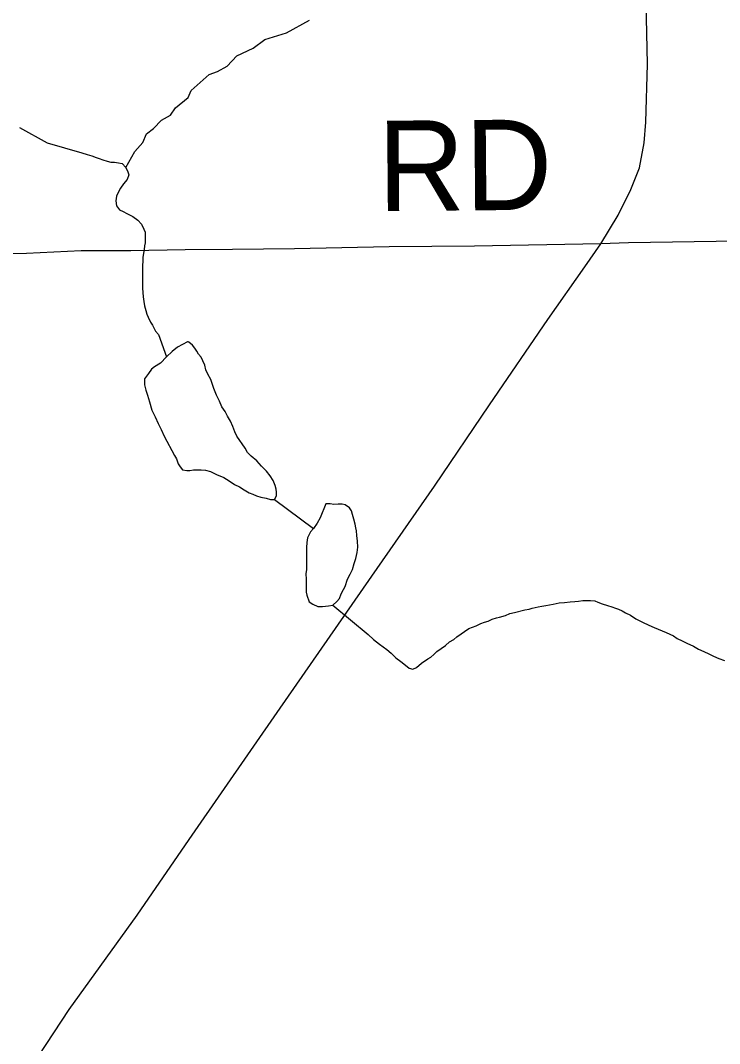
# Model space of a CAD drawing. Extents: x 0 to 34, y 0 to 22.
# Drawn here: x 7.797 to 8.237, y 19.769 to 20.413 of the extents above; entities that cross this region are included whole.
import ezdxf

# ---------------------------------------------------------------- set-up
doc = ezdxf.new("R2010")
doc.units = 0
for name, color, linetype in [('GM_X_County_Road', 7, 'Continuous'), ('GM_X_Minor_Lake', 7, 'Continuous'), ('GM_X_Minor_River', 7, 'Continuous'), ('GM_X_Township_Road', 7, 'Continuous'), ('GM_X_Township_Road_Text', 7, 'Continuous')]:
    doc.layers.add(name, color=color, linetype=linetype)

msp = doc.modelspace()

# ---------------------------------------------------------------- linework, layer by layer
at = {"layer": 'GM_X_County_Road'}
for points in [[(8.16216, 20.27226), (8.17306, 20.29027), (8.18108, 20.30654), (8.1865, 20.32022), (8.18933, 20.33578), (8.19051, 20.34875), (8.19145, 20.38529), (8.18839, 20.53102), (8.18532, 20.7147), (8.18438, 20.88778), (8.18343, 20.96465)], [(7.87069, 19.85031), (7.87103, 19.85078), (7.90521, 19.90041), (7.96057, 19.98047), (8.02163, 20.06813), (8.05751, 20.1199), (8.09206, 20.17104), (8.12885, 20.22484), (8.15201, 20.25792), (8.16216, 20.27226)], [(7.81247, 18.49349), (7.81219, 18.54023), (7.81148, 18.56514), (7.81051, 18.62671), (7.80861, 18.84793), (7.80618, 19.15869), (7.80574, 19.20523), (7.80398, 19.36865), (7.80333, 19.41898), (7.80191, 19.58099), (7.80065, 19.70315), (7.80054, 19.73953), (7.80342, 19.75212), (7.80872, 19.76146), (7.82798, 19.79099), (7.87069, 19.85031)]]:
    msp.add_lwpolyline(points, dxfattribs=at)
at = {"layer": 'GM_X_Minor_Lake'}
for points in [[(7.90241, 20.21081), (7.89598, 20.20734), (7.89258, 20.20466), (7.88919, 20.20121), (7.88543, 20.19739), (7.88165, 20.19508), (7.87977, 20.19355), (7.87789, 20.19087), (7.87526, 20.18744), (7.87529, 20.18364), (7.87607, 20.18022), (7.87723, 20.17719), (7.87841, 20.17302), (7.87997, 20.16771), (7.8819, 20.16355), (7.88383, 20.15939), (7.88575, 20.1556), (7.88768, 20.15144), (7.89423, 20.13933), (7.89538, 20.13706), (7.89655, 20.13403), (7.8977, 20.13214), (7.89923, 20.13025), (7.90189, 20.12989), (7.90379, 20.1299), (7.90606, 20.1303), (7.90834, 20.13032), (7.911, 20.13033), (7.91366, 20.12997), (7.9167, 20.12924), (7.92051, 20.12737), (7.92508, 20.1255), (7.92851, 20.12324), (7.93194, 20.12099), (7.93499, 20.11949), (7.93804, 20.11762), (7.94109, 20.11574), (7.94337, 20.115), (7.94566, 20.11387)], [(7.90241, 20.21081), (7.89598, 20.20734), (7.89258, 20.20466), (7.88919, 20.20121), (7.88543, 20.19739), (7.88165, 20.19508), (7.87977, 20.19355), (7.87789, 20.19087), (7.87526, 20.18744), (7.87529, 20.18364), (7.87607, 20.18022), (7.87723, 20.17719), (7.87841, 20.17302), (7.87997, 20.16771), (7.8819, 20.16355), (7.88383, 20.15939), (7.88575, 20.1556), (7.88768, 20.15144), (7.89423, 20.13933), (7.89538, 20.13706), (7.89655, 20.13403), (7.8977, 20.13214), (7.89923, 20.13025), (7.90189, 20.12989), (7.90379, 20.1299), (7.90606, 20.1303), (7.90834, 20.13032), (7.911, 20.13033), (7.91366, 20.12997), (7.9167, 20.12924), (7.92051, 20.12737), (7.92508, 20.1255), (7.92851, 20.12324), (7.93194, 20.12099), (7.93499, 20.11949), (7.93804, 20.11762), (7.94109, 20.11574), (7.94337, 20.115), (7.94566, 20.11387), (7.94832, 20.11313), (7.95174, 20.1124), (7.95441, 20.11166), (7.95706, 20.11168), (7.95818, 20.11396), (7.95817, 20.11624), (7.95815, 20.11814), (7.95737, 20.12042), (7.95621, 20.12345), (7.95429, 20.12647), (7.95199, 20.12949), (7.94893, 20.13251), (7.94587, 20.13591), (7.94243, 20.13892), (7.94014, 20.14118), (7.9386, 20.14383), (7.93323, 20.15139), (7.93207, 20.15404), (7.9309, 20.15745), (7.92936, 20.16086), (7.92744, 20.16389), (7.9259, 20.16691), (7.92397, 20.16994), (7.92243, 20.17335), (7.9205, 20.17713), (7.91895, 20.1813), (7.91701, 20.18698), (7.91509, 20.19039), (7.91393, 20.19304), (7.91314, 20.19607), (7.91198, 20.19872), (7.91083, 20.20099), (7.9093, 20.20288), (7.90814, 20.20477), (7.90699, 20.20666), (7.90546, 20.20855), (7.90317, 20.21043), (7.90278, 20.21081), (7.90241, 20.21081)], [(7.94566, 20.11387), (7.94832, 20.11313), (7.95174, 20.1124), (7.95441, 20.11166), (7.95706, 20.11168), (7.95818, 20.11396), (7.95817, 20.11624), (7.95815, 20.11814), (7.95737, 20.12042), (7.95621, 20.12345), (7.95429, 20.12647), (7.95199, 20.12949), (7.94893, 20.13251), (7.94587, 20.13591), (7.94243, 20.13892), (7.94014, 20.14118), (7.9386, 20.14383), (7.93323, 20.15139), (7.93207, 20.15404), (7.9309, 20.15745), (7.92936, 20.16086), (7.92744, 20.16389), (7.9259, 20.16691), (7.92397, 20.16994), (7.92243, 20.17335), (7.9205, 20.17713), (7.91895, 20.1813), (7.91701, 20.18698), (7.91509, 20.19039), (7.91393, 20.19304), (7.91314, 20.19607), (7.91198, 20.19872), (7.91083, 20.20099), (7.9093, 20.20288), (7.90814, 20.20477), (7.90699, 20.20666), (7.90546, 20.20855), (7.90317, 20.21043), (7.90278, 20.21081), (7.90241, 20.21081)], [(7.98934, 20.10888), (7.98562, 20.10011), (7.98375, 20.09668), (7.98149, 20.09324), (7.97961, 20.09133), (7.97774, 20.08752), (7.97739, 20.08447), (7.97703, 20.08143), (7.97706, 20.07801), (7.97708, 20.07459), (7.97711, 20.07194), (7.97712, 20.06966), (7.97714, 20.06738), (7.97678, 20.0651), (7.97681, 20.0613), (7.97683, 20.05902), (7.97684, 20.05636), (7.97687, 20.05332), (7.97726, 20.05142), (7.97881, 20.04725), (7.9811, 20.04575), (7.98415, 20.04425), (7.98719, 20.04428), (7.99098, 20.04468), (7.99363, 20.04508), (7.99627, 20.04738), (7.99777, 20.04929), (7.99889, 20.05234), (8.00039, 20.05501), (8.00151, 20.05692), (8.00299, 20.06149), (8.00449, 20.06454), (8.00598, 20.06759), (8.00709, 20.0714), (8.00821, 20.07444), (8.00894, 20.07825), (8.00929, 20.08167), (8.00926, 20.08547), (8.00885, 20.08888), (8.00845, 20.09192), (8.00806, 20.09382), (8.00766, 20.09609), (8.00688, 20.09913), (8.00609, 20.10216), (8.00532, 20.10443), (8.00416, 20.10632), (8.00149, 20.10821), (7.99959, 20.10857), (7.99694, 20.10855), (7.99428, 20.10853), (7.992, 20.10889), (7.9901, 20.10888), (7.98934, 20.10888)], [(7.98934, 20.10888), (7.98562, 20.10011), (7.98375, 20.09668), (7.98149, 20.09324), (7.97961, 20.09133), (7.97774, 20.08752), (7.97739, 20.08447), (7.97703, 20.08143), (7.97706, 20.07801), (7.97708, 20.07459), (7.97711, 20.07194), (7.97712, 20.06966), (7.97714, 20.06738), (7.97678, 20.0651), (7.97681, 20.0613), (7.97683, 20.05902), (7.97684, 20.05636), (7.97687, 20.05332), (7.97726, 20.05142), (7.97881, 20.04725), (7.9811, 20.04575), (7.98415, 20.04425), (7.98719, 20.04428), (7.99098, 20.04468), (7.99363, 20.04508), (7.99627, 20.04738), (7.99777, 20.04929)], [(7.99777, 20.04929), (7.99889, 20.05234), (8.00039, 20.05501), (8.00151, 20.05692), (8.00299, 20.06149), (8.00449, 20.06454), (8.00598, 20.06759), (8.00709, 20.0714), (8.00821, 20.07444), (8.00894, 20.07825), (8.00929, 20.08167), (8.00926, 20.08547), (8.00885, 20.08888), (8.00845, 20.09192), (8.00806, 20.09382), (8.00766, 20.09609), (8.00688, 20.09913), (8.00609, 20.10216), (8.00532, 20.10443), (8.00416, 20.10632), (8.00149, 20.10821), (7.99959, 20.10857), (7.99694, 20.10855), (7.99428, 20.10853), (7.992, 20.10889), (7.9901, 20.10888), (7.98934, 20.10888)]]:
    msp.add_lwpolyline(points, dxfattribs=at)
at = {"layer": 'GM_X_Minor_River'}
for points in [[(7.8636, 20.32031), (7.86929, 20.33043), (7.87423, 20.33614), (7.8765, 20.34146), (7.88105, 20.34488), (7.88599, 20.3502), (7.89168, 20.35324), (7.89472, 20.35781), (7.90268, 20.36427), (7.90458, 20.36883), (7.91597, 20.37871), (7.92128, 20.38062), (7.92735, 20.38404), (7.93342, 20.39051), (7.94366, 20.39546), (7.95087, 20.40078), (7.96453, 20.40497), (7.97895, 20.41296)], [(7.7968, 20.34542), (7.81407, 20.33585)], [(7.81407, 20.33585), (7.83583, 20.3296), (7.83925, 20.32849), (7.84229, 20.32775), (7.84496, 20.32663), (7.84686, 20.32589), (7.84914, 20.32514), (7.85181, 20.3244), (7.85409, 20.32366), (7.85637, 20.32367), (7.85903, 20.32332), (7.86131, 20.32295), (7.8636, 20.32031), (7.86476, 20.31766), (7.86554, 20.31577), (7.86442, 20.31272), (7.86216, 20.31004), (7.86029, 20.30737), (7.85916, 20.30546), (7.85767, 20.30241), (7.85731, 20.29937), (7.85772, 20.29633), (7.85963, 20.29369), (7.86192, 20.29257), (7.86421, 20.29144), (7.86802, 20.28957), (7.87107, 20.28732), (7.87337, 20.28467), (7.87491, 20.28164), (7.87568, 20.27975), (7.8757, 20.27747), (7.87572, 20.27519), (7.87574, 20.27291), (7.87537, 20.27101), (7.87501, 20.26873), (7.87465, 20.26645), (7.87429, 20.26379), (7.87431, 20.26113), (7.87395, 20.25885), (7.87397, 20.25619), (7.87398, 20.25391), (7.874, 20.25163), (7.87403, 20.24783), (7.87406, 20.24441), (7.87448, 20.23909), (7.87488, 20.23606), (7.87528, 20.2334), (7.87607, 20.23037), (7.87684, 20.2281), (7.87762, 20.2262), (7.87916, 20.22317), (7.88031, 20.22128), (7.88224, 20.2175), (7.88415, 20.21523), (7.88919, 20.20121)], [(7.95706, 20.11168), (7.98149, 20.09324)], [(7.99363, 20.04508), (8.01579, 20.02663), (8.01923, 20.02362), (8.02305, 20.0206), (8.02762, 20.01722), (8.0303, 20.01496), (8.03336, 20.01194), (8.03641, 20.00969), (8.03832, 20.00818), (8.04176, 20.00555), (8.04404, 20.0048), (8.04631, 20.00596), (8.04932, 20.00864), (8.05348, 20.01133), (8.05537, 20.01249), (8.05725, 20.01402), (8.05913, 20.01593), (8.06178, 20.01785), (8.06442, 20.01977), (8.06706, 20.02207), (8.0697, 20.02361), (8.07159, 20.02514), (8.07914, 20.03051), (8.08368, 20.03207), (8.0867, 20.03361), (8.08898, 20.03439), (8.09125, 20.03516), (8.09389, 20.03632), (8.09655, 20.0371), (8.09844, 20.03749), (8.10223, 20.03866), (8.10487, 20.03982), (8.10791, 20.0406), (8.11434, 20.04217), (8.117, 20.04257), (8.11889, 20.04334), (8.12078, 20.04374), (8.12268, 20.04413), (8.12495, 20.04453), (8.12761, 20.04493), (8.12988, 20.04532), (8.13216, 20.04572), (8.13405, 20.04611), (8.13594, 20.04651), (8.13936, 20.04691), (8.14277, 20.04732), (8.1458, 20.04734), (8.14808, 20.04774), (8.15073, 20.04814), (8.15339, 20.04815), (8.15567, 20.04817), (8.15832, 20.04781), (8.16023, 20.04707), (8.16289, 20.04595), (8.16632, 20.04483), (8.16898, 20.04409), (8.17126, 20.04335), (8.17317, 20.0426), (8.17545, 20.04148), (8.17774, 20.04035), (8.18079, 20.03886), (8.18422, 20.0366), (8.18841, 20.03435), (8.19222, 20.03248), (8.19565, 20.03099), (8.20326, 20.02801), (8.20555, 20.02688), (8.20783, 20.02576), (8.21012, 20.02426), (8.21317, 20.02276), (8.21622, 20.02126), (8.22041, 20.01939), (8.22346, 20.01752), (8.22688, 20.01602), (8.22993, 20.01453), (8.23298, 20.01303), (8.23641, 20.01153), (8.23983, 20.01042)]]:
    msp.add_lwpolyline(points, dxfattribs=at)
at = {"layer": 'GM_X_Township_Road'}
msp.add_lwpolyline([(8.58579, 20.27904), (8.53748, 20.27777), (8.46523, 20.27692), (8.31734, 20.27502), (8.17962, 20.2729), (8.16216, 20.27226), (8.08275, 20.27093), (8.02899, 20.27046), (7.96957, 20.26928), (7.93054, 20.26885), (7.90095, 20.26858), (7.8668, 20.26784), (7.8354, 20.26787), (7.80121, 20.26622), (7.67954, 20.26433), (7.54372, 20.26221), (7.50929, 20.2615), (7.42771, 20.25985), (7.39045, 20.25938), (7.36711, 20.25914), (7.35817, 20.25899)], dxfattribs=at)

# ---------------------------------------------------------------- texts
at = {"layer": 'GM_X_Township_Road_Text'}
msp.add_text('RD', height=0.056818, rotation=0.4838, dxfattribs=at).set_placement((8.02206, 20.29288))

doc.saveas('drawing.dxf')
